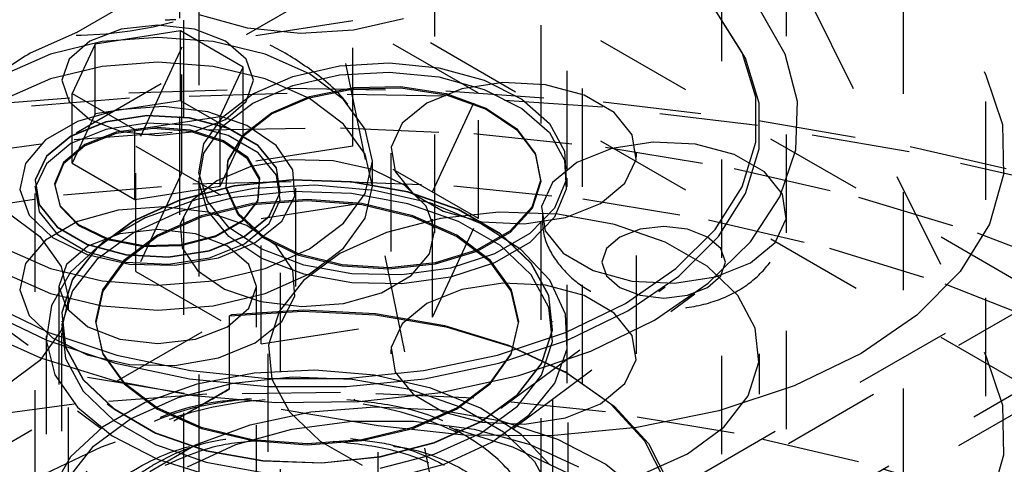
# Model space of a CAD drawing. Header units: inches. Extents: x 1907 to 2452, y -210 to -54.
# Tile 293 of 656: x 1997.852 to 1998.854, y -194.084 to -193.632. Entities that reach past the tile are written whole.
import ezdxf

# ---------------------------------------------------------------- set-up
doc = ezdxf.new("R2010")
doc.units = ezdxf.units.IN
doc.header["$LTSCALE"] = 0.5
doc.header["$MEASUREMENT"] = 0
doc.linetypes.add('HIDDEN', pattern=[0.225, 0.15, -0.075])
doc.layers.add('SID-M-H', color=4, linetype='HIDDEN')

msp = doc.modelspace()

# ---------------------------------------------------------------- linework, layer by layer
at = {"layer": 'SID-M-H'}
for p, q in [((1998.38222, -191.83728), (1998.38222, -194.24844)), ((1998.63222, -194.24844), (1998.63222, -191.83728)), ((1998.75091, -192.40707), (1998.75091, -194.44842)), ((1998.03405, -192.79818), (1998.03405, -193.78373)), ((1998.40905, -193.78373), (1998.40905, -192.79818)), ((1998.56645, -193.14708), (1998.83512, -193.68797)), ((1998.56645, -194.47396), (1998.56645, -193.14708)), ((1998.01855, -193.23197), (1998.01855, -194.20161)), ((1998.42455, -194.20161), (1998.42455, -193.23197)), ((1998.56645, -193.43287), (1998.83512, -193.97376)), ((1998.3642, -194.55773), (1998.14546, -193.48876)), ((1998.16905, -193.49491), (1997.7755, -193.72211)), ((1998.87616, -193.90312), (1998.16905, -193.49491)), ((1998.0143, -193.53014), (1998.0143, -193.84859)), ((1998.2743, -193.84859), (1998.2743, -193.53014)), ((1998.16905, -193.59698), (1997.78309, -193.81979)), ((1998.87616, -194.00519), (1998.16905, -193.59698)), ((1998.58691, -193.66488), (1998.55959, -193.62156)), ((1998.63074, -193.66656), (1998.60419, -193.62007)), ((1998.191, -193.63274), (1998.01673, -193.6597)), ((1998.0838, -193.64019), (1998.03461, -193.62669)), ((1998.31858, -193.70639), (1998.191, -193.63274)), ((1998.191, -193.76033), (1998.191, -193.63274)), ((1998.24233, -193.63078), (1998.19166, -193.64232)), ((1998.59032, -193.67069), (1998.5628, -193.62703)), ((1997.91066, -193.64412), (1997.86258, -193.66562)), ((1997.95496, -193.64128), (1997.92333, -193.65348)), ((1998.01559, -193.64306), (1997.92859, -193.65652)), ((1997.99228, -193.637), (1997.95496, -193.64128)), ((1998.02959, -193.64128), (1997.99228, -193.637)), ((1998.07927, -193.67983), (1998.01559, -193.64306)), ((1998.01559, -193.7141), (1998.01559, -193.64306)), ((1998.06122, -193.65348), (1998.02959, -193.64128)), ((1998.13748, -193.64553), (1998.0838, -193.64019)), ((1998.19166, -193.64232), (1998.13748, -193.64553)), ((1997.93572, -193.65391), (1997.88303, -193.66652)), ((1997.92333, -193.65348), (1997.9022, -193.67174)), ((1997.99228, -193.64962), (1997.93572, -193.65391)), ((1998.04883, -193.65391), (1997.99228, -193.64962)), ((1998.10153, -193.66652), (1998.04883, -193.65391)), ((1998.08235, -193.67174), (1998.06122, -193.65348)), ((1997.92859, -193.65652), (1997.90528, -193.70674)), ((1997.92859, -193.72756), (1997.92859, -193.65652)), ((1998.01673, -193.6597), (1997.97003, -193.76031)), ((1998.01673, -193.78728), (1998.01673, -193.6597)), ((1997.88303, -193.66652), (1997.83777, -193.68656)), ((1997.9022, -193.67174), (1997.89478, -193.69328)), ((1998.08978, -193.69328), (1998.08235, -193.67174)), ((1998.14678, -193.68656), (1998.10153, -193.66652)), ((1998.60078, -193.71029), (1998.58691, -193.66488)), ((1998.6043, -193.71645), (1998.59032, -193.67069)), ((1998.64329, -193.71498), (1998.63074, -193.66656)), ((1997.93572, -193.67923), (1997.88303, -193.69183)), ((1997.99228, -193.67493), (1997.93572, -193.67923)), ((1998.04883, -193.67923), (1997.99228, -193.67493)), ((1998.10153, -193.69183), (1998.04883, -193.67923)), ((1998.05596, -193.73005), (1998.07927, -193.67983)), ((1998.07927, -193.75087), (1998.07927, -193.67983)), ((1998.12965, -193.68938), (1998.17716, -193.67857)), ((1998.17716, -193.67857), (1998.22795, -193.67555)), ((1998.22795, -193.67555), (1998.27827, -193.68056)), ((1998.27827, -193.68056), (1998.32439, -193.69322)), ((1997.88303, -193.69183), (1997.83777, -193.71187)), ((1997.89478, -193.69328), (1997.9022, -193.71482)), ((1998.08235, -193.71482), (1998.08978, -193.69328)), ((1998.08897, -193.70719), (1998.12965, -193.68938)), ((1998.14678, -193.71187), (1998.10153, -193.69183)), ((1998.12965, -193.69867), (1998.17716, -193.68785)), ((1998.1815, -193.71269), (1998.14678, -193.68656)), ((1998.17716, -193.68785), (1998.22795, -193.68484)), ((1998.22795, -193.68484), (1998.27827, -193.68985)), ((1998.27827, -193.68985), (1998.32439, -193.70251)), ((1998.32439, -193.69322), (1998.36287, -193.71259)), ((1998.83512, -195.01485), (1998.83512, -193.68797)), ((1998.83512, -193.68797), (1998.8519, -193.73819)), ((1997.96303, -193.70615), (1998.12413, -193.70114)), ((1998.08897, -193.71648), (1998.12965, -193.69867)), ((1998.12413, -193.70114), (1998.28538, -193.70415)), ((1998.14645, -193.71099), (1998.19167, -193.70185)), ((1998.14658, -193.70988), (1998.19172, -193.70076)), ((1998.19167, -193.70185), (1998.23955, -193.70082)), ((1998.19172, -193.70076), (1998.23951, -193.69973)), ((1998.23951, -193.69973), (1998.28571, -193.70687)), ((1998.23955, -193.70082), (1998.28582, -193.70798)), ((1998.30166, -193.70213), (1998.2661, -193.7165)), ((1998.28538, -193.70415), (1998.44559, -193.71515)), ((1998.34359, -193.69564), (1998.30166, -193.70213)), ((1998.32439, -193.70251), (1998.36287, -193.72188)), ((1998.38684, -193.69783), (1998.34359, -193.69564)), ((1998.42618, -193.70842), (1998.38684, -193.69783)), ((1997.80327, -193.71914), (1997.96303, -193.70615)), ((1997.96341, -193.71159), (1997.80398, -193.72454)), ((1997.90528, -193.70674), (1997.96896, -193.74351)), ((1997.90528, -193.77778), (1997.90528, -193.70674)), ((1998.01559, -193.7141), (1997.92859, -193.72756)), ((1998.12417, -193.70659), (1997.96341, -193.71159)), ((1998.07927, -193.75087), (1998.01559, -193.7141)), ((1998.05811, -193.73068), (1998.08897, -193.70719)), ((1998.10791, -193.72741), (1998.14645, -193.71099)), ((1998.1081, -193.72627), (1998.14658, -193.70988)), ((1998.28509, -193.70959), (1998.12417, -193.70659)), ((1998.1815, -193.738), (1998.14678, -193.71187)), ((1998.20333, -193.74311), (1998.1815, -193.71269)), ((1998.27188, -193.807), (1998.31858, -193.70639)), ((1998.44496, -193.72056), (1998.28509, -193.70959)), ((1998.28571, -193.70687), (1998.32621, -193.72156)), ((1998.28582, -193.70798), (1998.32638, -193.72269)), ((1998.31858, -193.83398), (1998.31858, -193.70639)), ((1998.36287, -193.71259), (1998.39088, -193.73724)), ((1998.45688, -193.72614), (1998.42618, -193.70842)), ((1998.60078, -193.7564), (1998.60078, -193.71029)), ((1997.9022, -193.71482), (1997.92333, -193.73308)), ((1997.95219, -193.72333), (1997.91063, -193.73506)), ((1997.99808, -193.72003), (1997.95219, -193.72333)), ((1998.04335, -193.72551), (1997.99808, -193.72003)), ((1998.05811, -193.73997), (1998.08897, -193.71648)), ((1998.06122, -193.73308), (1998.08235, -193.71482)), ((1998.2661, -193.7165), (1998.2412, -193.73703)), ((1998.32621, -193.72156), (1998.3574, -193.74249)), ((1998.32638, -193.72269), (1998.35763, -193.74365)), ((1998.36287, -193.72188), (1998.39088, -193.74653)), ((1998.6026, -193.73943), (1998.44496, -193.72056)), ((1998.44559, -193.71515), (1998.60356, -193.73405)), ((1998.6043, -193.76292), (1998.6043, -193.71645)), ((1998.64149, -193.76393), (1998.64329, -193.71498)), ((1997.92859, -193.72756), (1997.90528, -193.77778)), ((1997.92333, -193.73308), (1997.95496, -193.74528)), ((1997.98138, -193.72918), (1997.93945, -193.73567)), ((1997.98138, -193.7295), (1997.93945, -193.73599)), ((1997.96896, -193.74351), (1998.05596, -193.73005)), ((1998.02463, -193.73136), (1997.98138, -193.72918)), ((1998.02463, -193.73169), (1997.98138, -193.7295)), ((1998.06397, -193.74196), (1998.02463, -193.73136)), ((1998.06397, -193.74228), (1998.02463, -193.73169)), ((1998.02959, -193.74528), (1998.06122, -193.73308)), ((1998.03938, -193.7581), (1998.05811, -193.73068)), ((1998.08308, -193.73917), (1998.04335, -193.72551)), ((1998.05596, -193.80109), (1998.05596, -193.73005)), ((1998.07946, -193.74966), (1998.10791, -193.72741)), ((1998.0797, -193.74849), (1998.1081, -193.72627)), ((1998.47523, -193.74885), (1998.45688, -193.72614)), ((1998.60356, -193.73405), (1998.75813, -193.76073)), ((1997.91063, -193.73506), (1997.87793, -193.75394)), ((1997.93945, -193.73567), (1997.90389, -193.75004)), ((1997.93945, -193.73599), (1997.90389, -193.75036)), ((1997.93945, -193.74327), (1997.90389, -193.75764)), ((1997.9072, -193.75352), (1998.04225, -193.74359)), ((1997.98138, -193.73678), (1997.93945, -193.74327)), ((1997.98743, -193.74086), (1997.94988, -193.74596)), ((1997.98744, -193.74226), (1997.94999, -193.74735)), ((1997.96896, -193.81455), (1997.96896, -193.74351)), ((1998.02463, -193.73897), (1997.98138, -193.73678)), ((1998.02563, -193.74393), (1997.98743, -193.74086)), ((1998.02555, -193.74533), (1997.98744, -193.74226)), ((1998.06397, -193.74956), (1998.02463, -193.73897)), ((1998.05933, -193.75477), (1998.02563, -193.74393)), ((1998.03938, -193.76739), (1998.05811, -193.73997)), ((1998.04225, -193.74359), (1998.17835, -193.7416)), ((1998.09467, -193.75968), (1998.06397, -193.74196)), ((1998.09467, -193.76), (1998.06397, -193.74228)), ((1998.11297, -193.75955), (1998.08308, -193.73917)), ((1998.17835, -193.7416), (1998.3141, -193.74757)), ((1998.20333, -193.76842), (1998.1815, -193.738)), ((1998.21078, -193.77575), (1998.20333, -193.74311)), ((1998.2412, -193.73703), (1998.22996, -193.76124)), ((1998.3574, -193.74249), (1998.37653, -193.7678)), ((1998.35763, -193.74365), (1998.37679, -193.769)), ((1998.39088, -193.73724), (1998.40632, -193.76534)), ((1998.75685, -193.76605), (1998.6026, -193.73943)), ((1998.8519, -193.73819), (1998.85306, -193.78934)), ((1997.77457, -193.77129), (1997.9072, -193.75352)), ((1997.87793, -193.75394), (1997.85762, -193.77792)), ((1997.90389, -193.75004), (1997.87899, -193.77057)), ((1997.90389, -193.75036), (1997.87899, -193.77089)), ((1997.94988, -193.74596), (1997.91805, -193.75854)), ((1997.94999, -193.74735), (1997.91824, -193.7599)), ((1997.95496, -193.74528), (1997.99228, -193.74957)), ((1997.99228, -193.74957), (1998.02959, -193.74528)), ((1998.05916, -193.75614), (1998.02555, -193.74533)), ((1998.05596, -193.80109), (1998.07927, -193.75087)), ((1998.06364, -193.77577), (1998.07946, -193.74966)), ((1998.0639, -193.77455), (1998.0797, -193.74849)), ((1998.09467, -193.76728), (1998.06397, -193.74956)), ((1998.3141, -193.74757), (1998.44811, -193.76144)), ((1998.39088, -193.74653), (1998.40632, -193.77463)), ((1998.47901, -193.77382), (1998.47523, -193.74885)), ((1997.90389, -193.75764), (1997.87899, -193.77817)), ((1997.91805, -193.75854), (1997.89625, -193.77691)), ((1997.91824, -193.7599), (1997.8965, -193.77822)), ((1997.97003, -193.76031), (1998.09761, -193.83395)), ((1997.97003, -193.88789), (1997.97003, -193.76031)), ((1998.191, -193.76033), (1998.01673, -193.78728)), ((1998.03416, -193.78742), (1998.03938, -193.7581)), ((1998.08374, -193.77323), (1998.05916, -193.75614)), ((1998.08398, -193.7719), (1998.05933, -193.75477)), ((1998.11302, -193.78239), (1998.09467, -193.75968)), ((1998.11302, -193.78271), (1998.09467, -193.76)), ((1998.12979, -193.78442), (1998.11297, -193.75955)), ((1998.31858, -193.83398), (1998.191, -193.76033)), ((1998.22996, -193.76124), (1998.23375, -193.78621)), ((1998.45439, -193.7626), (1998.41883, -193.77698)), ((1998.44811, -193.76144), (1998.579, -193.78306)), ((1998.49633, -193.75612), (1998.45439, -193.7626)), ((1998.53957, -193.7583), (1998.49633, -193.75612)), ((1998.57892, -193.76889), (1998.53957, -193.7583)), ((1998.58691, -193.80181), (1998.60078, -193.7564)), ((1998.59032, -193.80868), (1998.6043, -193.76292)), ((1998.62539, -193.81199), (1998.64149, -193.76393)), ((1998.75813, -193.76073), (1998.90816, -193.79498)), ((1997.87899, -193.77057), (1997.86775, -193.79478)), ((1997.87899, -193.77089), (1997.86775, -193.7951)), ((1998.03416, -193.79671), (1998.03938, -193.76739)), ((1998.09597, -193.79429), (1998.08374, -193.77323)), ((1998.09623, -193.79302), (1998.08398, -193.7719)), ((1998.12822, -193.77412), (1998.08721, -193.78117)), ((1998.11302, -193.78999), (1998.09467, -193.76728)), ((1998.17098, -193.77514), (1998.12822, -193.77412)), ((1998.21078, -193.80107), (1998.20333, -193.76842)), ((1998.22949, -193.76753), (1998.22949, -193.97167)), ((1998.37653, -193.7678), (1998.38188, -193.79523)), ((1998.37679, -193.769), (1998.38215, -193.79649)), ((1998.40632, -193.76534), (1998.40807, -193.7948)), ((1998.46778, -193.79803), (1998.47901, -193.77382)), ((1998.47949, -193.97167), (1998.47949, -193.76753)), ((1998.60962, -193.78661), (1998.57892, -193.76889)), ((1998.90657, -193.80023), (1998.75685, -193.76605)), ((1997.85762, -193.77792), (1997.8519, -193.80442)), ((1997.87899, -193.77817), (1997.86775, -193.80238)), ((1997.89625, -193.77691), (1997.88742, -193.79859)), ((1997.8965, -193.77822), (1997.88769, -193.79984)), ((1997.90528, -193.77778), (1997.96896, -193.81455)), ((1998.08721, -193.78117), (1998.05238, -193.79553)), ((1998.06185, -193.8034), (1998.06364, -193.77577)), ((1998.06211, -193.80214), (1998.0639, -193.77455)), ((1998.1168, -193.80736), (1998.11302, -193.78239)), ((1998.1168, -193.80768), (1998.11302, -193.78271)), ((1998.1317, -193.8111), (1998.12979, -193.78442)), ((1998.21085, -193.78412), (1998.17098, -193.77514)), ((1998.20333, -193.8084), (1998.21078, -193.77575)), ((1998.21078, -193.80107), (1998.21078, -193.77575)), ((1998.2435, -193.80009), (1998.21085, -193.78412)), ((1998.41883, -193.77698), (1998.39393, -193.79751)), ((1998.40632, -193.77463), (1998.40807, -193.80409)), ((1998.579, -193.78306), (1998.70544, -193.81221)), ((1998.01673, -193.78728), (1997.97003, -193.88789)), ((1998.03405, -193.79302), (1998.03405, -194.20161)), ((1998.04284, -193.81647), (1998.03416, -193.78742)), ((1998.12921, -193.79453), (1998.06993, -193.8008)), ((1998.09419, -193.81647), (1998.09597, -193.79429)), ((1998.09445, -193.81526), (1998.09623, -193.79302)), ((1998.1168, -193.81496), (1998.11302, -193.78999)), ((1998.18937, -193.79663), (1998.12921, -193.79453)), ((1998.23375, -193.78621), (1998.25209, -193.80892)), ((1998.40905, -194.20161), (1998.40905, -193.79302)), ((1998.62796, -193.80933), (1998.60962, -193.78661)), ((1998.85306, -193.78934), (1998.83856, -193.8398)), ((1997.8519, -193.80442), (1997.86139, -193.83055)), ((1997.86728, -193.80107), (1997.86728, -193.80139)), ((1997.86775, -193.79478), (1997.87153, -193.81974)), ((1997.86775, -193.7951), (1997.87153, -193.82006)), ((1997.86775, -193.80238), (1997.87153, -193.82735)), ((1997.88742, -193.79859), (1997.89275, -193.82065)), ((1997.88769, -193.79984), (1997.89301, -193.82184)), ((1997.89636, -193.80996), (1998.02799, -193.79875)), ((1997.96896, -193.81455), (1998.05596, -193.80109)), ((1998.06993, -193.8008), (1998.01497, -193.81508)), ((1998.06993, -193.80113), (1998.01497, -193.81541)), ((1998.05238, -193.79553), (1998.02751, -193.81563)), ((1998.02799, -193.79875), (1998.16094, -193.79568)), ((1998.09059, -193.80333), (1998.03205, -193.81453)), ((1998.04284, -193.82576), (1998.03416, -193.79671)), ((1998.07424, -193.83012), (1998.06185, -193.8034)), ((1998.07449, -193.82881), (1998.06211, -193.80214)), ((1998.12921, -193.79486), (1998.06993, -193.80113)), ((1998.15203, -193.80022), (1998.09059, -193.80333)), ((1998.11728, -193.80139), (1998.11728, -193.80107)), ((1998.18937, -193.79696), (1998.12921, -193.79486)), ((1998.13278, -193.90313), (1998.13278, -193.80107)), ((1998.21305, -193.80539), (1998.15203, -193.80022)), ((1998.16094, -193.79568), (1998.2937, -193.80079)), ((1998.24691, -193.80698), (1998.18937, -193.79663)), ((1998.24691, -193.80731), (1998.18937, -193.79696)), ((1998.20333, -193.83371), (1998.21078, -193.80107)), ((1998.26541, -193.82131), (1998.2435, -193.80009)), ((1998.2937, -193.80079), (1998.42477, -193.81402)), ((1998.38188, -193.79523), (1998.37299, -193.82236)), ((1998.38215, -193.79649), (1998.37325, -193.82366)), ((1998.39393, -193.79751), (1998.3827, -193.82171)), ((1998.40807, -193.7948), (1998.39598, -193.82344)), ((1998.40807, -193.80409), (1998.39598, -193.83273)), ((1998.44288, -193.81856), (1998.46778, -193.79803)), ((1998.55959, -193.84514), (1998.58691, -193.80181)), ((1997.76754, -193.82918), (1997.89636, -193.80996)), ((1997.86728, -193.80867), (1997.86728, -194.18933)), ((1998.03205, -193.81453), (1997.97955, -193.83322)), ((1998.06993, -193.81273), (1998.01497, -193.82701)), ((1998.12921, -193.80646), (1998.06993, -193.81273)), ((1998.1443, -193.81456), (1998.08855, -193.8188)), ((1998.09761, -193.83395), (1998.27188, -193.807)), ((1998.10556, -193.83156), (1998.1168, -193.80736)), ((1998.10556, -193.83188), (1998.1168, -193.80768)), ((1998.11728, -194.18933), (1998.11728, -193.80867)), ((1998.1185, -193.83669), (1998.1317, -193.8111)), ((1998.18937, -193.80856), (1998.12921, -193.80646)), ((1998.20006, -193.8188), (1998.1443, -193.81456)), ((1998.1815, -193.83882), (1998.20333, -193.8084)), ((1998.24691, -193.81891), (1998.18937, -193.80856)), ((1998.27037, -193.81853), (1998.21305, -193.80539)), ((1998.29848, -193.82498), (1998.24691, -193.80698)), ((1998.29848, -193.82531), (1998.24691, -193.80731)), ((1998.25209, -193.80892), (1998.28279, -193.82664)), ((1998.27188, -193.93458), (1998.27188, -193.807)), ((1998.42477, -193.81402), (1998.55266, -193.83521)), ((1998.5628, -193.85234), (1998.59032, -193.80868)), ((1998.59544, -193.8578), (1998.62539, -193.81199)), ((1998.63175, -193.83429), (1998.62796, -193.80933)), ((1998.70544, -193.81221), (1998.82611, -193.8486)), ((1997.87153, -193.81974), (1997.88988, -193.84246)), ((1997.87153, -193.82006), (1997.88988, -193.84278)), ((1997.89275, -193.82065), (1997.91152, -193.8401)), ((1997.89301, -193.82184), (1997.91173, -193.84125)), ((1997.99808, -193.82209), (1997.95219, -193.8254)), ((1998.01497, -193.81508), (1997.96753, -193.83654)), ((1998.01497, -193.81541), (1997.96753, -193.83686)), ((1998.04335, -193.82757), (1997.99808, -193.82209)), ((1998.02751, -193.81563), (1998.0153, -193.83931)), ((1998.08855, -193.8188), (1998.0366, -193.83122)), ((1998.08862, -193.82019), (1998.03673, -193.8326)), ((1998.06477, -193.84309), (1998.04284, -193.81647)), ((1998.07865, -193.83679), (1998.09419, -193.81647)), ((1998.07887, -193.83563), (1998.09445, -193.81526)), ((1998.1443, -193.81596), (1998.08862, -193.82019)), ((1998.10556, -193.83917), (1998.1168, -193.81496)), ((1998.19999, -193.82019), (1998.1443, -193.81596)), ((1998.25188, -193.8326), (1998.19999, -193.82019)), ((1998.25201, -193.83122), (1998.20006, -193.8188)), ((1998.29848, -193.83691), (1998.24691, -193.81891)), ((1998.27419, -193.84549), (1998.26541, -193.82131)), ((1998.32089, -193.83895), (1998.27037, -193.81853)), ((1998.37299, -193.82236), (1998.35065, -193.84677)), ((1998.37325, -193.82366), (1998.35086, -193.84811)), ((1998.39598, -193.82344), (1998.37095, -193.84913)), ((1998.3827, -193.82171), (1998.38648, -193.84668)), ((1998.40731, -193.83293), (1998.44288, -193.81856)), ((1997.83744, -193.82634), (1997.87217, -193.85246)), ((1997.86139, -193.83055), (1997.88506, -193.85349)), ((1997.87153, -193.82735), (1997.88988, -193.85006)), ((1997.95219, -193.8254), (1997.91063, -193.83712)), ((1997.97955, -193.83322), (1997.93594, -193.85839)), ((1998.01497, -193.82701), (1997.96753, -193.84847)), ((1998.0366, -193.83122), (1997.99198, -193.85098)), ((1998.03673, -193.8326), (1997.99217, -193.85234)), ((1998.06477, -193.85238), (1998.04284, -193.82576)), ((1998.08308, -193.84124), (1998.04335, -193.82757)), ((1998.09973, -193.85354), (1998.07424, -193.83012)), ((1998.09994, -193.85219), (1998.07449, -193.82881)), ((1998.08066, -193.85209), (1998.10556, -193.83156)), ((1998.08066, -193.85241), (1998.10556, -193.83188)), ((1998.09761, -193.96154), (1998.09761, -193.83395)), ((1998.1815, -193.86414), (1998.20333, -193.83371)), ((1998.28011, -193.83388), (1998.22515, -193.84816)), ((1998.29643, -193.85234), (1998.25188, -193.8326)), ((1998.29663, -193.85098), (1998.25201, -193.83122)), ((1998.27188, -193.93458), (1998.31858, -193.83398)), ((1998.33939, -193.82761), (1998.28011, -193.83388)), ((1998.28279, -193.82664), (1998.32213, -193.83723)), ((1998.3411, -193.84958), (1998.29848, -193.82498)), ((1998.3411, -193.84991), (1998.29848, -193.82531)), ((1998.39955, -193.82971), (1998.33939, -193.82761)), ((1998.36538, -193.83942), (1998.40731, -193.83293)), ((1998.39598, -193.83273), (1998.37095, -193.85842)), ((1998.45709, -193.84006), (1998.39955, -193.82971)), ((1998.62051, -193.8585), (1998.63175, -193.83429)), ((1997.91063, -193.83712), (1997.87793, -193.856)), ((1997.88988, -193.84246), (1997.92058, -193.86018)), ((1997.88988, -193.84278), (1997.92058, -193.8605)), ((1997.91152, -193.8401), (1997.9412, -193.85433)), ((1997.91173, -193.84125), (1997.94133, -193.85544)), ((1997.96753, -193.83654), (1997.93036, -193.86393)), ((1997.96753, -193.83686), (1997.93036, -193.86425)), ((1998.0153, -193.83931), (1998.01707, -193.86399)), ((1998.05144, -193.8525), (1998.07865, -193.83679)), ((1998.0516, -193.85138), (1998.07887, -193.83563)), ((1998.09832, -193.86531), (1998.06477, -193.84309)), ((1998.08066, -193.8597), (1998.10556, -193.83917)), ((1998.11297, -193.86162), (1998.08308, -193.84124)), ((1998.09162, -193.85842), (1998.1185, -193.83669)), ((1998.14678, -193.86495), (1998.1815, -193.83882)), ((1998.3411, -193.86151), (1998.29848, -193.83691)), ((1998.36189, -193.86555), (1998.32089, -193.83895)), ((1998.32213, -193.83723), (1998.36538, -193.83942)), ((1998.50867, -193.85806), (1998.45709, -193.84006)), ((1998.50722, -193.84226), (1998.48311, -193.84503)), ((1998.53133, -193.84503), (1998.50722, -193.84226)), ((1998.55266, -193.83521), (1998.67593, -193.86413)), ((1998.83856, -193.8398), (1998.80886, -193.88799)), ((1997.87217, -193.85246), (1997.894, -193.88288)), ((1997.88506, -193.85349), (1997.92036, -193.87074)), ((1997.88988, -193.85006), (1997.92058, -193.86778)), ((1997.95382, -193.84953), (1997.92121, -193.86211)), ((1997.96753, -193.84847), (1997.93036, -193.87586)), ((1997.9412, -193.85433), (1997.97777, -193.8614)), ((1997.99228, -193.84512), (1997.95382, -193.84953)), ((1997.99198, -193.85098), (1997.95775, -193.87674)), ((1997.99217, -193.85234), (1997.95798, -193.87806)), ((1998.03074, -193.84953), (1997.99228, -193.84512)), ((1998.01625, -193.86147), (1998.05144, -193.8525)), ((1998.01631, -193.86037), (1998.0516, -193.85138)), ((1998.06334, -193.86211), (1998.03074, -193.84953)), ((1998.0451, -193.86647), (1998.08066, -193.85209)), ((1998.0451, -193.86679), (1998.08066, -193.85241)), ((1998.09832, -193.8746), (1998.06477, -193.85238)), ((1998.13604, -193.87157), (1998.09973, -193.85354)), ((1998.13619, -193.8702), (1998.09994, -193.85219)), ((1998.22515, -193.84816), (1998.17771, -193.86961)), ((1998.2689, -193.87001), (1998.27419, -193.84549)), ((1998.33063, -193.87806), (1998.29643, -193.85234)), ((1998.33086, -193.87674), (1998.29663, -193.85098)), ((1998.35065, -193.84677), (1998.31683, -193.86629)), ((1998.35086, -193.84811), (1998.31699, -193.86767)), ((1998.37095, -193.84913), (1998.33484, -193.86998)), ((1998.37228, -193.87936), (1998.3411, -193.84958)), ((1998.37228, -193.87968), (1998.3411, -193.84991)), ((1998.38648, -193.84668), (1998.40483, -193.86939)), ((1998.46267, -193.85291), (1998.44902, -193.86471)), ((1998.48311, -193.84503), (1998.46267, -193.85291)), ((1998.51966, -193.88507), (1998.55959, -193.84514)), ((1998.52255, -193.89258), (1998.5628, -193.85234)), ((1998.55177, -193.85291), (1998.53133, -193.84503)), ((1998.56543, -193.86471), (1998.55177, -193.85291)), ((1998.82611, -193.8486), (1998.93979, -193.89185)), ((1997.87793, -193.856), (1997.85762, -193.87999)), ((1997.92121, -193.86211), (1997.89943, -193.88093)), ((1997.93594, -193.85839), (1997.90357, -193.8887)), ((1997.93036, -193.86393), (1997.90562, -193.89565)), ((1997.93036, -193.86425), (1997.90562, -193.89598)), ((1997.92058, -193.86018), (1997.95992, -193.87077)), ((1997.92058, -193.8605), (1997.95992, -193.87109)), ((1997.94133, -193.85544), (1997.97781, -193.8625)), ((1997.97777, -193.8614), (1998.01631, -193.86037)), ((1997.97781, -193.8625), (1998.01625, -193.86147)), ((1998.01707, -193.86399), (1998.03263, -193.88701)), ((1998.0451, -193.87407), (1998.08066, -193.8597)), ((1998.05398, -193.87393), (1998.09162, -193.85842)), ((1998.08513, -193.88093), (1998.06334, -193.86211)), ((1998.12979, -193.88649), (1998.11297, -193.86162)), ((1998.14678, -193.89026), (1998.1815, -193.86414)), ((1998.37095, -193.85842), (1998.33484, -193.87926)), ((1998.37228, -193.89129), (1998.3411, -193.86151)), ((1998.44902, -193.86471), (1998.44422, -193.87863)), ((1998.55128, -193.88266), (1998.50867, -193.85806)), ((1998.55252, -193.90002), (1998.59544, -193.8578)), ((1998.57022, -193.87863), (1998.56543, -193.86471)), ((1998.59561, -193.87903), (1998.62051, -193.8585)), ((1998.67593, -193.86413), (1998.79317, -193.90045)), ((1997.83777, -193.86495), (1997.88303, -193.88499)), ((1997.92036, -193.87074), (1997.96344, -193.88045)), ((1997.92058, -193.86778), (1997.95992, -193.87837)), ((1997.95992, -193.87077), (1998.00317, -193.87295)), ((1997.95992, -193.87109), (1998.00317, -193.87327)), ((1998.00317, -193.87295), (1998.0451, -193.86647)), ((1998.00317, -193.87327), (1998.0451, -193.86679)), ((1998.00317, -193.88056), (1998.0451, -193.87407)), ((1998.00965, -193.88155), (1998.05398, -193.87393)), ((1998.14102, -193.88148), (1998.09832, -193.86531)), ((1998.14102, -193.89077), (1998.09832, -193.8746)), ((1998.10153, -193.88499), (1998.14678, -193.86495)), ((1998.17995, -193.88263), (1998.13604, -193.87157)), ((1998.18002, -193.88124), (1998.13619, -193.8702)), ((1998.17771, -193.86961), (1998.14054, -193.897)), ((1998.2501, -193.8922), (1998.2689, -193.87001)), ((1998.31683, -193.86629), (1998.27454, -193.8792)), ((1998.31699, -193.86767), (1998.27463, -193.88059)), ((1998.33484, -193.86998), (1998.29034, -193.88442)), ((1998.39116, -193.89689), (1998.36189, -193.86555)), ((1998.40483, -193.86939), (1998.43552, -193.88711)), ((1997.85762, -193.87999), (1997.8519, -193.90649)), ((1997.89943, -193.88093), (1997.89178, -193.90313)), ((1997.894, -193.88288), (1997.90144, -193.91553)), ((1997.93036, -193.87586), (1997.90562, -193.90758)), ((1997.95775, -193.87674), (1997.93623, -193.90673)), ((1997.95798, -193.87806), (1997.93649, -193.90802)), ((1997.95992, -193.87837), (1998.00317, -193.88056)), ((1997.96344, -193.88045), (1998.00965, -193.88155)), ((1998.09278, -193.90313), (1998.08513, -193.88093)), ((1998.18969, -193.8904), (1998.14102, -193.88148)), ((1998.22756, -193.88573), (1998.17995, -193.88263)), ((1998.22755, -193.88433), (1998.18002, -193.88124)), ((1998.27454, -193.8792), (1998.22755, -193.88433)), ((1998.27463, -193.88059), (1998.22756, -193.88573)), ((1998.29034, -193.88442), (1998.24073, -193.8914)), ((1998.33484, -193.87926), (1998.29034, -193.89371)), ((1998.35212, -193.90802), (1998.33063, -193.87806)), ((1998.35238, -193.90673), (1998.33086, -193.87674)), ((1998.39021, -193.91258), (1998.37228, -193.87936)), ((1998.39021, -193.9129), (1998.37228, -193.87968)), ((1998.44422, -193.87863), (1998.44902, -193.89255)), ((1998.58246, -193.91243), (1998.55128, -193.88266)), ((1998.56005, -193.8934), (1998.59561, -193.87903)), ((1998.56543, -193.89255), (1998.57022, -193.87863)), ((1998.21667, -194.04499), (1997.27973, -193.8899)), ((1997.83777, -193.89026), (1997.88303, -193.91031)), ((1997.88303, -193.88499), (1997.93572, -193.89759)), ((1997.90357, -193.8887), (1997.88417, -193.92249)), ((1997.97003, -193.88789), (1998.09761, -193.96154)), ((1998.03263, -193.88701), (1998.06028, -193.90586)), ((1998.04883, -193.89759), (1998.10153, -193.88499)), ((1998.10153, -193.91031), (1998.14678, -193.89026)), ((1998.1317, -193.91317), (1998.12979, -193.88649)), ((1998.18969, -193.89968), (1998.14102, -193.89077)), ((1998.24073, -193.8914), (1998.18969, -193.8904)), ((1998.21984, -193.90967), (1998.2501, -193.8922)), ((1998.29034, -193.89371), (1998.24073, -193.90069)), ((1998.39021, -193.92451), (1998.37228, -193.89129)), ((1998.43552, -193.88711), (1998.47487, -193.8977)), ((1998.44902, -193.89255), (1998.46267, -193.90434)), ((1998.46831, -193.9204), (1998.51966, -193.88507)), ((1998.47081, -193.92817), (1998.52255, -193.89258)), ((1998.51812, -193.89989), (1998.56005, -193.8934)), ((1998.55177, -193.90434), (1998.56543, -193.89255)), ((1998.80886, -193.88799), (1998.7649, -193.9324)), ((1997.78004, -193.90351), (1997.94709, -194.02729)), ((1997.89178, -193.90313), (1997.89178, -195.94449)), ((1997.89178, -193.90313), (1997.89943, -193.92534)), ((1997.90562, -193.89565), (1997.89476, -193.92988)), ((1997.90562, -193.89598), (1997.89476, -193.9302)), ((1997.93572, -193.89759), (1997.99228, -193.90189)), ((1997.99228, -193.90189), (1998.04883, -193.89759)), ((1998.01435, -194.40063), (1998.87616, -193.90312)), ((1998.08513, -193.92534), (1998.09278, -193.90313)), ((1998.09278, -195.94449), (1998.09278, -193.90313)), ((1998.14054, -193.897), (1998.11581, -193.92873)), ((1998.24073, -193.90069), (1998.18969, -193.89968)), ((1998.34359, -193.89978), (1998.30166, -193.90626)), ((1998.34152, -194.02729), (1998.50856, -193.90351)), ((1998.38684, -193.90196), (1998.34359, -193.89978)), ((1998.42618, -193.91255), (1998.38684, -193.90196)), ((1998.40712, -193.93128), (1998.39116, -193.89689)), ((1998.46267, -193.90434), (1998.48311, -193.91223)), ((1998.47487, -193.8977), (1998.51812, -193.89989)), ((1998.49786, -193.93745), (1998.55252, -193.90002)), ((1998.53133, -193.91223), (1998.55177, -193.90434)), ((1998.79317, -193.90045), (1998.90305, -193.94376)), ((1997.74988, -193.91074), (1997.93476, -194.04774)), ((1997.8519, -193.90649), (1997.86139, -193.93262)), ((1997.88303, -193.91031), (1997.93572, -193.92291)), ((1997.90562, -193.90758), (1997.89476, -193.94181)), ((1997.93623, -193.90673), (1997.92889, -193.93892)), ((1997.93649, -193.90802), (1997.92916, -193.94016)), ((1998.04883, -193.92291), (1998.10153, -193.91031)), ((1998.06028, -193.90586), (1998.09705, -193.91851)), ((1998.1185, -193.93876), (1998.1317, -193.91317)), ((1998.1814, -193.92052), (1998.21984, -193.90967)), ((1998.89384, -193.91332), (1998.18673, -194.32153)), ((1998.30166, -193.90626), (1998.2661, -193.92064)), ((1998.35945, -193.94016), (1998.35212, -193.90802)), ((1998.35972, -193.93892), (1998.35238, -193.90673)), ((1998.35384, -194.04774), (1998.53873, -193.91074)), ((1998.39385, -193.9473), (1998.39021, -193.91258)), ((1998.39385, -193.94763), (1998.39021, -193.9129)), ((1998.45688, -193.93028), (1998.42618, -193.91255)), ((1998.48311, -193.91223), (1998.50722, -193.915)), ((1998.50722, -193.915), (1998.53133, -193.91223)), ((1998.60039, -193.94565), (1998.58246, -193.91243)), ((1997.82029, -193.9204), (1997.88148, -193.95003)), ((1997.88417, -193.92249), (1997.87879, -193.95796)), ((1997.90144, -193.91553), (1997.894, -193.94818)), ((1997.90144, -194.1263), (1997.90144, -193.91553)), ((1997.93572, -193.92291), (1997.99228, -193.9272)), ((1997.99228, -193.9272), (1998.04883, -193.92291)), ((1998.09705, -193.91851), (1998.13893, -193.92358)), ((1998.13893, -193.92358), (1998.1814, -193.92052)), ((1998.2661, -193.92064), (1998.2412, -193.94117)), ((1998.39385, -193.95923), (1998.39021, -193.92451)), ((1998.40713, -193.95003), (1998.46831, -193.9204)), ((1997.77769, -194.09928), (1998.06739, -193.93204)), ((1997.81779, -193.92817), (1997.87945, -193.95804)), ((1997.86139, -193.93262), (1997.88506, -193.95556)), ((1997.89476, -193.92988), (1997.8984, -193.96461)), ((1997.89476, -193.9302), (1997.8984, -193.96493)), ((1997.89943, -193.92534), (1997.92121, -193.94416)), ((1998.06334, -193.94416), (1998.08513, -193.92534)), ((1998.06544, -193.93317), (1998.13964, -193.92834)), ((1998.06739, -193.93204), (1998.06544, -193.93317)), ((1998.06544, -194.00755), (1998.06544, -193.93317)), ((1998.14061, -193.9274), (1998.06739, -193.93204)), ((1998.09761, -193.96154), (1998.27188, -193.93458)), ((1998.11581, -193.92873), (1998.10494, -193.96295)), ((1998.13964, -193.92834), (1998.21403, -193.9321)), ((1998.21398, -193.9312), (1998.14061, -193.9274)), ((1998.28461, -193.94329), (1998.21398, -193.9312)), ((1998.21403, -193.9321), (1998.28565, -193.94429)), ((1998.40892, -193.96687), (1998.40712, -193.93128)), ((1998.40916, -193.95804), (1998.47081, -193.92817)), ((1998.47523, -193.95299), (1998.45688, -193.93028)), ((1998.7649, -193.9324), (1998.70804, -193.97163)), ((1997.8943, -193.93859), (1997.8943, -193.93892)), ((1997.89476, -193.94181), (1997.8984, -193.97654)), ((1997.92121, -193.94416), (1997.95382, -193.95674)), ((1997.92889, -193.93892), (1997.93623, -193.9711)), ((1997.92916, -193.94016), (1997.93649, -193.97231)), ((1998.03074, -193.95674), (1998.06334, -193.94416)), ((1998.09162, -193.96049), (1998.1185, -193.93876)), ((1998.2412, -193.94117), (1998.22996, -193.96538)), ((1998.3497, -193.9632), (1998.28461, -193.94329)), ((1998.28565, -193.94429), (1998.35167, -193.96444)), ((1998.35212, -193.97231), (1998.35945, -193.94016)), ((1998.35238, -193.9711), (1998.35972, -193.93892)), ((1998.3943, -193.93892), (1998.3943, -193.93859)), ((1998.43302, -193.96901), (1998.49786, -193.93745)), ((1997.80607, -193.94593), (1997.87317, -193.97587)), ((1997.894, -193.94818), (1997.87217, -193.9786)), ((1997.87868, -193.9535), (1997.87868, -194.14162)), ((1997.88148, -193.95003), (1997.95065, -193.97309)), ((1997.8943, -193.95052), (1997.8943, -194.51927)), ((1998.33796, -193.97309), (1998.40713, -193.95003)), ((1998.38298, -193.98153), (1998.39385, -193.9473)), ((1998.38298, -193.98185), (1998.39385, -193.94763)), ((1998.3943, -194.518), (1998.3943, -193.95052)), ((1998.40993, -194.14162), (1998.40993, -193.9535)), ((1998.47901, -193.97795), (1998.47523, -193.95299)), ((1998.60403, -193.98038), (1998.60039, -193.94565)), ((1997.87879, -193.95796), (1997.88773, -193.99319)), ((1997.87945, -193.95804), (1997.94916, -193.98127)), ((1997.88506, -193.95556), (1997.92036, -193.97281)), ((1997.8984, -193.96461), (1997.91633, -193.99782)), ((1997.95382, -193.95674), (1997.99228, -193.96115)), ((1997.99228, -193.96115), (1998.03074, -193.95674)), ((1998.05398, -193.976), (1998.09162, -193.96049)), ((1998.10494, -193.96295), (1998.10858, -193.99768)), ((1998.33945, -193.98127), (1998.40916, -193.95804)), ((1998.40671, -193.99014), (1998.3497, -193.9632)), ((1998.35167, -193.96444), (1998.40947, -193.99173)), ((1998.38298, -193.99346), (1998.39385, -193.95923)), ((1997.8984, -193.96493), (1997.91633, -193.99815)), ((1997.92036, -193.97281), (1997.96344, -193.98252)), ((1997.93623, -193.9711), (1997.95775, -194.00109)), ((1997.93649, -193.97231), (1997.95798, -194.00226)), ((1997.95065, -193.97309), (1998.02571, -193.98886)), ((1998.10449, -193.97167), (1998.10449, -196.01302)), ((1998.22996, -193.96538), (1998.23375, -193.99034)), ((1998.2629, -193.98886), (1998.33796, -193.97309)), ((1998.33063, -194.00226), (1998.35212, -193.97231)), ((1998.33086, -194.00109), (1998.35238, -193.9711)), ((1998.35988, -193.99379), (1998.43302, -193.96901)), ((1998.39645, -194.00174), (1998.40892, -193.96687)), ((1998.60449, -196.01302), (1998.60449, -193.97167)), ((1998.70804, -193.97163), (1998.64008, -194.00445)), ((1998.83512, -193.97376), (1998.8519, -194.02398)), ((1997.87217, -193.9786), (1997.83744, -194.00472)), ((1997.87317, -193.97587), (1997.94807, -193.99883)), ((1997.8984, -193.97654), (1997.91633, -194.00975)), ((1997.94916, -193.98127), (1998.02479, -193.99717)), ((1997.96344, -193.98252), (1998.00965, -193.98362)), ((1998.00965, -193.98362), (1998.05398, -193.976)), ((1998.26381, -193.99717), (1998.33945, -193.98127)), ((1998.35825, -194.01325), (1998.38298, -193.98153)), ((1998.35825, -194.01358), (1998.38298, -193.98185)), ((1998.46778, -194.00216), (1998.47901, -193.97795)), ((1998.59317, -194.0146), (1998.60403, -193.98038)), ((1997.88773, -193.99319), (1997.9105, -194.02628)), ((1998.02571, -193.98886), (1998.10437, -193.99687)), ((1998.09059, -193.99144), (1998.03205, -194.00264)), ((1998.15203, -193.98834), (1998.09059, -193.99144)), ((1998.21305, -193.9935), (1998.15203, -193.98834)), ((1998.18424, -193.99687), (1998.2629, -193.98886)), ((1998.27037, -194.00665), (1998.21305, -193.9935)), ((1998.23375, -193.99034), (1998.25209, -194.01305)), ((1998.28053, -194.01107), (1998.35988, -193.99379)), ((1998.35825, -194.02518), (1998.38298, -193.99346)), ((1998.45337, -194.02304), (1998.40671, -193.99014)), ((1998.40951, -193.99176), (1998.40675, -193.99016)), ((1998.40947, -193.99173), (1998.45675, -194.0251)), ((1997.91633, -193.99782), (1997.94751, -194.0276)), ((1997.91633, -193.99815), (1997.94751, -194.02792)), ((1997.94807, -193.99883), (1998.02861, -194.01416)), ((1997.95775, -194.00109), (1997.99198, -194.02685)), ((1997.95798, -194.00226), (1997.99217, -194.02799)), ((1998.03205, -194.00264), (1997.97955, -194.02133)), ((1998.01295, -194.01618), (1998.06877, -194.00168)), ((1998.02479, -193.99717), (1998.10406, -194.00523)), ((1998.06877, -194.00168), (1998.12897, -193.99531)), ((1998.10437, -193.99687), (1998.18424, -193.99687)), ((1998.10858, -193.99768), (1998.12651, -194.0309)), ((1998.12897, -193.99531), (1998.19007, -193.99744)), ((1998.18455, -194.00523), (1998.26381, -193.99717)), ((1998.19007, -193.99744), (1998.24851, -194.00796)), ((1998.29643, -194.02799), (1998.33063, -194.00226)), ((1998.29663, -194.02685), (1998.33086, -194.00109)), ((1998.37038, -194.034), (1998.39645, -194.00174)), ((1998.44288, -194.02269), (1998.46778, -194.00216)), ((1998.64008, -194.00445), (1998.56316, -194.02984)), ((1997.78347, -194.63598), (1998.87616, -194.00519)), ((1998.04225, -194.01305), (1997.9072, -194.02298)), ((1997.91633, -194.00975), (1997.94751, -194.03953)), ((1998.06544, -194.00755), (1998.00876, -194.04027)), ((1998.02861, -194.01416), (1998.11248, -194.02141)), ((1998.17835, -194.01106), (1998.04225, -194.01305)), ((1998.10406, -194.00523), (1998.18455, -194.00523)), ((1998.3141, -194.01703), (1998.17835, -194.01106)), ((1998.19727, -194.02037), (1998.28053, -194.01107)), ((1998.24851, -194.00796), (1998.30089, -194.02624)), ((1998.25209, -194.01305), (1998.28279, -194.03078)), ((1998.32089, -194.02707), (1998.27037, -194.00665)), ((1998.32108, -194.04064), (1998.35825, -194.01325)), ((1998.32108, -194.04097), (1998.35825, -194.01358)), ((1998.56843, -194.04633), (1998.59317, -194.0146)), ((1997.9072, -194.02298), (1997.77457, -194.04075)), ((1997.97955, -194.02133), (1997.93594, -194.04651)), ((1997.96476, -194.03797), (1998.01295, -194.01618)), ((1998.11248, -194.02141), (1998.19727, -194.02037)), ((1998.44811, -194.03089), (1998.3141, -194.01703)), ((1998.89384, -194.01539), (1998.35077, -194.3289)), ((1998.40731, -194.03707), (1998.44288, -194.02269)), ((1998.48785, -194.06062), (1998.45337, -194.02304)), ((1998.8519, -194.02398), (1998.85306, -194.07513)), ((1997.9105, -194.02628), (1997.94587, -194.05544)), ((1997.94751, -194.0276), (1997.99012, -194.0522)), ((1997.94751, -194.02792), (1997.99012, -194.05252)), ((1997.99198, -194.02685), (1998.0366, -194.04661)), ((1997.99217, -194.02799), (1998.03673, -194.04772)), ((1998.08626, -194.04413), (1998.14806, -194.03102)), ((1998.12651, -194.0309), (1998.15769, -194.06067)), ((1998.14806, -194.03102), (1998.2133, -194.02589)), ((1998.2133, -194.02589), (1998.27893, -194.02897)), ((1998.25188, -194.04772), (1998.29643, -194.02799)), ((1998.25201, -194.04661), (1998.29663, -194.02685)), ((1998.27893, -194.02897), (1998.34188, -194.04013)), ((1998.28279, -194.03078), (1998.32213, -194.04137)), ((1998.30089, -194.02624), (1998.34417, -194.05122)), ((1998.36189, -194.05367), (1998.32089, -194.02707)), ((1998.32108, -194.05257), (1998.35825, -194.02518)), ((1998.33213, -194.06193), (1998.37038, -194.034)), ((1998.579, -194.05252), (1998.44811, -194.03089)), ((1998.45675, -194.0251), (1998.49164, -194.06321)), ((1998.56316, -194.02984), (1998.47968, -194.04698)), ((1997.92702, -194.06579), (1997.96476, -194.03797)), ((1997.94751, -194.03953), (1997.99012, -194.06413)), ((1998.03078, -194.0646), (1998.08626, -194.04413)), ((1998.12866, -194.04836), (1998.19006, -194.04027)), ((1998.19006, -194.04027), (1998.25304, -194.04027)), ((1998.21667, -195.37187), (1998.21667, -194.04499)), ((1998.30367, -194.05468), (1998.21667, -194.04499)), ((1998.25304, -194.04027), (1998.31444, -194.04836)), ((1998.27364, -194.0621), (1998.32108, -194.04064)), ((1998.27364, -194.06242), (1998.32108, -194.04097)), ((1998.32213, -194.04137), (1998.36538, -194.04355)), ((1998.34188, -194.04013), (1998.39919, -194.05884)), ((1998.36538, -194.04355), (1998.40731, -194.03707)), ((1997.93594, -194.04651), (1997.90357, -194.07681)), ((1997.99012, -194.0522), (1998.0417, -194.0702)), ((1997.99012, -194.05252), (1998.0417, -194.07052)), ((1998.0366, -194.04661), (1998.08855, -194.05903)), ((1998.03673, -194.04772), (1998.08862, -194.06013)), ((1998.07192, -194.06413), (1998.12866, -194.04836)), ((1998.19999, -194.06013), (1998.25188, -194.04772)), ((1998.20006, -194.05903), (1998.25201, -194.04661)), ((1998.27364, -194.07403), (1998.32108, -194.05257)), ((1998.35375, -194.06681), (1998.29538, -194.04837)), ((1998.39227, -194.05535), (1998.30367, -194.05468)), ((1998.31444, -194.04836), (1998.37118, -194.06413)), ((1998.34417, -194.05122), (1998.37584, -194.08146)), ((1998.39116, -194.085), (1998.36189, -194.05367)), ((1998.47968, -194.04698), (1998.39227, -194.05535)), ((1998.53126, -194.07372), (1998.56843, -194.04633)), ((1998.70544, -194.08167), (1998.579, -194.05252)), ((1997.94895, -194.06163), (1997.93485, -194.06681)), ((1997.94587, -194.05544), (1997.99195, -194.07911)), ((1997.98422, -194.09148), (1998.03078, -194.0646)), ((1997.99012, -194.06413), (1998.0417, -194.08213)), ((1998.02268, -194.0868), (1998.07192, -194.06413)), ((1998.08855, -194.05903), (1998.1443, -194.06327)), ((1998.08862, -194.06013), (1998.1443, -194.06436)), ((1998.1443, -194.06327), (1998.20006, -194.05903)), ((1998.1443, -194.06436), (1998.19999, -194.06013)), ((1998.15769, -194.06067), (1998.20031, -194.08527)), ((1998.21868, -194.07638), (1998.27364, -194.0621)), ((1998.21868, -194.0767), (1998.27364, -194.06242)), ((1998.28375, -194.08401), (1998.33213, -194.06193)), ((1998.37118, -194.06413), (1998.42042, -194.0868)), ((1998.39919, -194.05884), (1998.44821, -194.08422)), ((1998.5088, -194.10139), (1998.48785, -194.06062)), ((1998.49164, -194.06321), (1998.51276, -194.10456)), ((1997.93485, -194.06681), (1997.87772, -194.09388)), ((1997.90189, -194.09801), (1997.92702, -194.06579)), ((1998.0417, -194.0702), (1998.09924, -194.08055)), ((1998.0417, -194.07052), (1998.09924, -194.08087)), ((1998.21868, -194.08831), (1998.27364, -194.07403)), ((1998.41088, -194.09388), (1998.35375, -194.06681)), ((1998.48382, -194.09517), (1998.53126, -194.07372)), ((1997.90357, -194.07681), (1997.88417, -194.11061)), ((1997.99195, -194.07911), (1998.04623, -194.09601)), ((1998.0417, -194.08213), (1998.09924, -194.09248)), ((1998.09924, -194.08055), (1998.1594, -194.08265)), ((1998.09924, -194.08087), (1998.1594, -194.08297)), ((1998.1594, -194.08265), (1998.21868, -194.07638)), ((1998.1594, -194.08297), (1998.21868, -194.0767)), ((1998.22785, -194.09906), (1998.28375, -194.08401)), ((1998.37584, -194.08146), (1998.39405, -194.1152)), ((1998.44821, -194.08422), (1998.48662, -194.11509)), ((1998.82611, -194.11806), (1998.70544, -194.08167)), ((1998.85306, -194.07513), (1998.83856, -194.12559))]:
    msp.add_line(p, q, dxfattribs=at)
msp.add_ellipse((1997.89278, -193.50099), major_axis=(0.25441, -0.00763), ratio=0.5765952, dxfattribs=at)
for centre, major_axis, ratio, start_param, end_param in [((1998.1443, -193.96198), (0.375, 0.21652), 0.0000704, 4.4059766, 4.5004633), ((1998.35449, -195.75732), (-0.16766, 1.65565), 0.112008, 5.5061493, 7.1608834)]:
    msp.add_ellipse(centre, major_axis=major_axis, ratio=ratio, start_param=start_param, end_param=end_param, dxfattribs=at)
for points, knots in [([(1998.18559, -193.7176), (1998.18456, -193.71625), (1998.17381, -193.70219), (1998.14735, -193.68123), (1998.10752, -193.65606), (1998.06327, -193.63966), (1998.02687, -193.63115), (1998.00545, -193.63183), (1998.00003, -193.632)], [0, 0, 0, 0, 0.0242578, 0.2521724, 0.4741487, 0.6948483, 0.9228924, 1, 1, 1, 1]), ([(1997.86258, -193.66562), (1997.8488, -193.67423), (1997.82597, -193.6885), (1997.80813, -193.70856), (1997.80106, -193.71652)], [0, 0, 0, 0, 0.6035185, 1, 1, 1, 1]), ([(1998.38372, -193.82742), (1998.38368, -193.8351), (1998.38361, -193.85291), (1998.39685, -193.8779), (1998.41755, -193.89965), (1998.44532, -193.91572), (1998.47962, -193.92558), (1998.51888, -193.92754), (1998.55739, -193.92036), (1998.59011, -193.90489), (1998.61433, -193.88266), (1998.62972, -193.85618), (1998.63098, -193.83698), (1998.63157, -193.82811)], [0, 0, 0, 0, 0.065495, 0.1520875, 0.236152, 0.3257376, 0.425142, 0.5306925, 0.6401598, 0.7426966, 0.8356749, 0.9240406, 1, 1, 1, 1]), ([(1998.22735, -194.31502), (1998.23159, -194.31447), (1998.26792, -194.30978), (1998.3251, -194.28074), (1998.38144, -194.23181), (1998.40077, -194.17214), (1998.3813, -194.11305), (1998.32568, -194.06242), (1998.24248, -194.02778), (1998.14426, -194.01396), (1998.0463, -194.02266), (1997.96233, -194.05227), (1997.90953, -194.09752), (1997.88793, -194.13715), (1997.89622, -194.1575), (1997.89738, -194.16033)], [0, 0, 0, 0, 0.0116833, 0.1002303, 0.1887773, 0.2773243, 0.3658713, 0.4544183, 0.5429653, 0.6315123, 0.7200593, 0.8086063, 0.8971533, 0.9857003, 1, 1, 1, 1]), ([(1997.90524, -194.18703), (1997.90008, -194.17366), (1997.88812, -194.14266), (1997.90761, -194.0923), (1997.96313, -194.04797), (1998.02883, -194.02109), (1998.07439, -194.01839), (1998.08757, -194.01761)], [0, 0, 0, 0, 0.1820074, 0.4220964, 0.6621854, 0.9022744, 1, 1, 1, 1]), ([(1998.08569, -194.01759), (1998.06625, -194.02007), (1998.02027, -194.02592), (1997.96038, -194.05229), (1997.91349, -194.09044), (1997.89211, -194.13594), (1997.89654, -194.16912), (1997.90451, -194.18552), (1997.90524, -194.18703)], [0, 0, 0, 0, 0.1504644, 0.3558266, 0.5615403, 0.7702574, 0.978913, 1, 1, 1, 1]), ([(1998.18488, -194.01835), (1998.2036, -194.02031), (1998.25483, -194.02566), (1998.32549, -194.05795), (1998.38134, -194.10775), (1998.4008, -194.16718), (1998.38129, -194.22634), (1998.32568, -194.27695), (1998.24247, -194.3116), (1998.1443, -194.32542), (1998.04614, -194.3167), (1997.96293, -194.28716), (1997.90731, -194.24164), (1997.88784, -194.18766), (1997.90713, -194.13303), (1997.96362, -194.08946), (1998.01825, -194.06437), (1998.05182, -194.06158), (1998.05342, -194.06145)], [0, 0, 0, 0, 0.0393759, 0.1077475, 0.176119, 0.2444906, 0.3128621, 0.3812337, 0.4496053, 0.5179768, 0.5863484, 0.6547199, 0.7230915, 0.7914631, 0.8598346, 0.9282062, 0.9965777, 1, 1, 1, 1]), ([(1997.92904, -194.18939), (1997.93442, -194.20284), (1997.94551, -194.23055), (1997.99351, -194.26521), (1998.05872, -194.28857), (1998.13393, -194.29752), (1998.21008, -194.29176), (1998.28001, -194.27162), (1998.33574, -194.23906), (1998.37099, -194.19728), (1998.38122, -194.15089), (1998.36524, -194.10452), (1998.32417, -194.06378), (1998.26454, -194.03247), (1998.21569, -194.02298), (1998.19217, -194.0184)], [0, 0, 0, 0, 0.0739674, 0.1523348, 0.2306567, 0.3059629, 0.3812397, 0.457694, 0.5343283, 0.6116351, 0.6896177, 0.767791, 0.8471136, 0.9264094, 1, 1, 1, 1]), ([(1997.96996, -194.09623), (1997.97661, -194.09191), (1998.00124, -194.0759), (1998.04045, -194.05956), (1998.07619, -194.05733), (1998.08388, -194.05685)], [0, 0, 0, 0, 0.2248712, 0.8332365, 1, 1, 1, 1]), ([(1997.99986, -194.08527), (1998.0192, -194.07666), (1998.05256, -194.06181), (1998.09539, -194.06016), (1998.11339, -194.05947)], [0, 0, 0, 0, 0.5797257, 1, 1, 1, 1]), ([(1998.17092, -194.06074), (1998.1902, -194.06277), (1998.23782, -194.06776), (1998.30197, -194.09688), (1998.35064, -194.14073), (1998.36708, -194.19249), (1998.35256, -194.24325), (1998.31916, -194.26936), (1998.30347, -194.28164)], [0, 0, 0, 0, 0.1222047, 0.3018399, 0.4814751, 0.6611103, 0.8407455, 1, 1, 1, 1]), ([(1998.18841, -194.05818), (1998.20168, -194.05968), (1998.24317, -194.06436), (1998.30189, -194.09199), (1998.35055, -194.1355), (1998.36754, -194.18767), (1998.35026, -194.23912), (1998.30493, -194.28294), (1998.25803, -194.29975), (1998.23609, -194.30761)], [0, 0, 0, 0, 0.0740522, 0.2315554, 0.3890585, 0.5465617, 0.7040648, 0.861568, 1, 1, 1, 1]), ([(1998.2323, -194.06589), (1998.23487, -194.06623), (1998.26946, -194.07085), (1998.32503, -194.09958), (1998.38146, -194.14837), (1998.40075, -194.20802), (1998.38135, -194.26732), (1998.32549, -194.31717), (1998.2545, -194.34954), (1998.20289, -194.35491), (1998.1838, -194.3569)], [0, 0, 0, 0, 0.0120245, 0.1620102, 0.311996, 0.4619817, 0.6119674, 0.7619531, 0.9119388, 1, 1, 1, 1])]:
    msp.add_open_spline(points, degree=3, knots=knots, dxfattribs=at)

doc.saveas('drawing.dxf')
